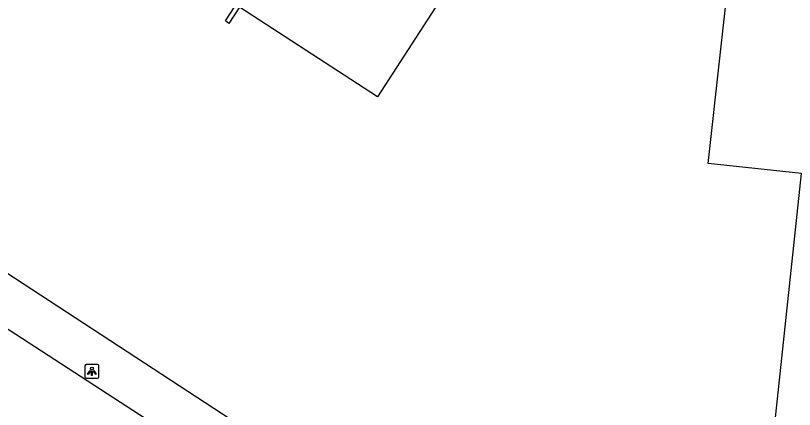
# Model space of a CAD drawing. Extents: x 162186 to 163152, y 385513 to 386513.
# Drawn here: x 162732.3 to 162788, y 386270.7 to 386298.9 of the extents above; entities that cross this region are included whole.
import ezdxf

# ---------------------------------------------------------------- set-up
doc = ezdxf.new("R2010")
doc.units = 0
for name, color, linetype in [('IMGEO_Lichtpunt', 7, 'Continuous'), ('IMGEO_Pand', 7, 'Continuous'), ('IMGEO_Rijbaan_lokaal_gesloten', 7, 'Continuous'), ('IMGEO_Voetpad_open', 7, 'Continuous')]:
    doc.layers.add(name, color=color, linetype=linetype)

msp = doc.modelspace()

# ---------------------------------------------------------------- linework, layer by layer
at = {"layer": 'IMGEO_Lichtpunt'}
for p, q in [((162737.225, 386273.84), (162737.225, 386273.033)), ((162737.225, 386273.84), (162737.225, 386273.033)), ((162738.127, 386273.935), (162737.319, 386273.935)), ((162738.127, 386273.935), (162737.319, 386273.935)), ((162738.221, 386273.033), (162738.221, 386273.84)), ((162738.221, 386273.033), (162738.221, 386273.84)), ((162737.319, 386272.939), (162738.127, 386272.939)), ((162737.319, 386272.939), (162738.127, 386272.939))]:
    msp.add_line(p, q, dxfattribs=at)
for points in [[(162737.599, 386273.504), (162737.638, 386273.476), (162737.45, 386273.214), (162737.412, 386273.241), (162737.599, 386273.504)], [(162737.701, 386273.456), (162737.748, 386273.456), (162737.748, 386273.134), (162737.701, 386273.134), (162737.701, 386273.456)], [(162737.811, 386273.476), (162737.849, 386273.503), (162738.036, 386273.241), (162737.997, 386273.213), (162737.811, 386273.476)]]:
    msp.add_lwpolyline(points, dxfattribs=at)
msp.add_circle((162737.724, 386273.638), 0.0994, dxfattribs=at)
for centre, start, end in [((162737.319, 386273.84), 90, 180), ((162737.319, 386273.84), 90, 180), ((162738.127, 386273.84), 0, 90), ((162738.127, 386273.84), 0, 90), ((162737.319, 386273.033), 180, 270), ((162737.319, 386273.033), 180, 270), ((162738.127, 386273.033), 270, 0), ((162738.127, 386273.033), 270, 360)]:
    msp.add_arc(centre, 0.0946, start, end, dxfattribs=at)
at = {"layer": 'IMGEO_Pand'}
for points in [[(162785.869, 386331.741), (162784.032, 386332.926), (162760.893, 386297.278), (162758.17, 386293.084), (162748.285, 386299.491), (162747.532, 386298.334), (162747.298, 386298.513), (162750.017, 386302.71), (162755.459, 386311.111), (162755.131, 386311.303), (162754.988, 386311.061), (162754.712, 386311.223), (162768.804, 386332.918), (162768.478, 386333.132), (162768.323, 386332.898), (162768.055, 386333.074), (162776.82, 386346.579), (162787.34, 386345.442)], [(162834.82, 386225.275), (162820.343, 386234.71), (162827.472, 386245.542), (162824.108, 386245.949), (162824.067, 386245.61), (162808.699, 386247.256), (162808.993, 386250), (162809.499, 386254.722), (162785.301, 386257.313), (162785.834, 386262.285), (162788.544, 386287.59), (162781.853, 386288.307), (162784.466, 386312.014), (162796.467, 386310.716), (162793.898, 386286.887), (162796.383, 386286.621), (162795.888, 386281.992), (162806.718, 386280.832), (162808.575, 386298.179), (162804.9, 386298.573), (162807.115, 386319.261), (162806.307, 386319.347), (162807.645, 386331.842), (162829.142, 386329.54)]]:
    msp.add_lwpolyline(points, dxfattribs=at)
at = {"layer": 'IMGEO_Rijbaan_lokaal_gesloten'}
msp.add_lwpolyline([(162742.76, 386269.251), (162741.595, 386270.014), (162728.502, 386278.518)], dxfattribs=at)
at = {"layer": 'IMGEO_Voetpad_open'}
msp.add_lwpolyline([(162689.488, 386307.968), (162695.171, 386304.265), (162697.61, 386302.685), (162711.738, 386293.458), (162766.229, 386257.869), (162771.924, 386254.15)], dxfattribs=at)

doc.saveas('drawing.dxf')
